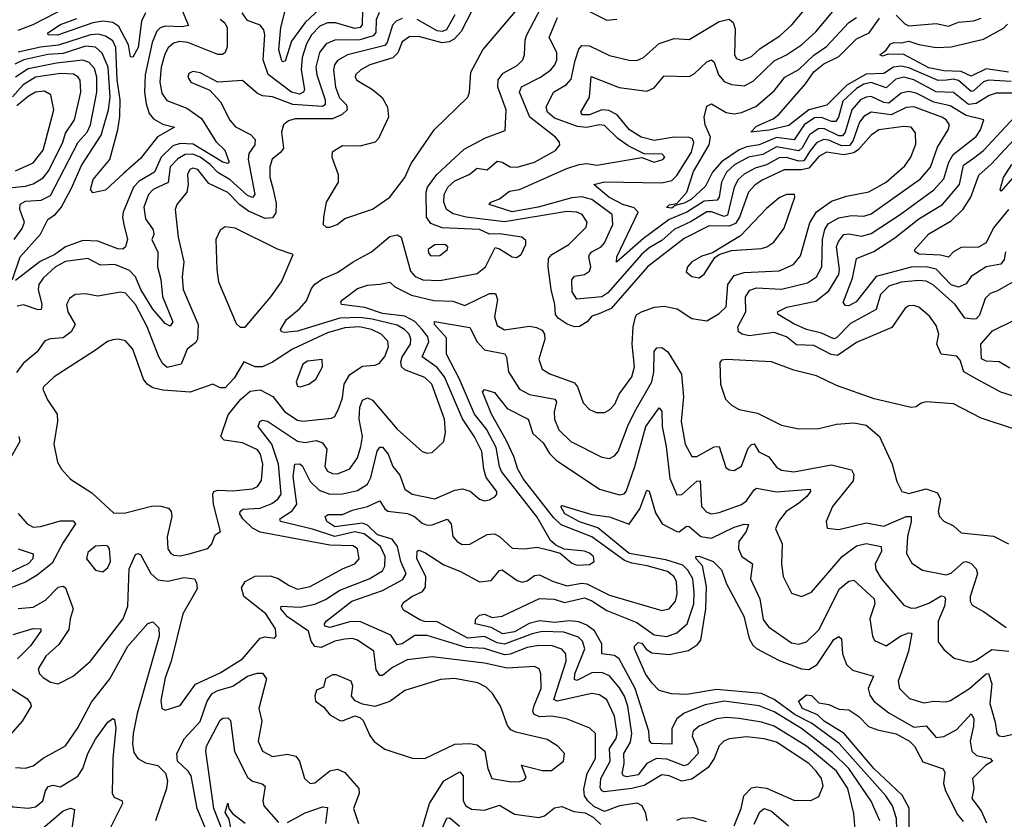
# Model space of a CAD drawing. Extents: x 1443846 to 1577407, y 839182 to 927291.
# Tile 503 of 535: x 1568131 to 1572078, y 886561 to 889766. Entities that reach past the tile are written whole.
import ezdxf

# ---------------------------------------------------------------- set-up
doc = ezdxf.new("R2010")
doc.units = 0

msp = doc.modelspace()

# ---------------------------------------------------------------- linework, layer by layer
at = {"layer": '0CON20XD'}
for points in [[(1568125, 889724), (1568185, 889746.7), (1568323.2, 889816.8), (1568354.3, 889845.7), (1568363, 889867), (1568365.8, 889904.2), (1568347.5, 890012.5), (1568353, 890027), (1568365, 890029.5), (1568385, 890022.1), (1568455, 889963.5), (1568475, 889957.6), (1568495, 889961.5), (1568554.7, 889995), (1568645.2, 890065), (1568675, 890098.9), (1568714.2, 890165)], [(1568777.2, 889815), (1568807.8, 889742.2), (1568782.8, 889737.2), (1568715, 889739.8), (1568695, 889733), (1568680.7, 889719.3), (1568661.8, 889675), (1568633.8, 889545), (1568631.2, 889475), (1568638.1, 889428.1), (1568649.7, 889389.7), (1568668.2, 889368.2), (1568705, 889347.5), (1568751.2, 889335), (1568683.3, 889296.7), (1568615, 889209.6), (1568548.8, 889151.2), (1568475, 889082.5), (1568425, 889072), (1568415.5, 889085.5), (1568425.9, 889125), (1568492.7, 889205), (1568524.8, 889325), (1568532.7, 889377.3), (1568534.4, 889445), (1568522.5, 889525), (1568516.7, 889655), (1568505, 889680.6), (1568475, 889700.5), (1568447.5, 889707.4), (1568415, 889705.3), (1568286.2, 889663.8), (1568215, 889655.4), (1568124.5, 889635.5)], [(1568125, 887406.9), (1568185, 887411.7), (1568235, 887439.2), (1568285, 887491.1), (1568305, 887496.1), (1568315, 887489.5), (1568345.8, 887405), (1568333, 887365), (1568328.1, 887321.9), (1568288.1, 887261.9), (1568235.5, 887215), (1568205.6, 887165), (1568210.6, 887145), (1568225, 887129.4), (1568255, 887110.6), (1568285, 887104.3), (1568345.3, 887134.7), (1568415.3, 887194.7), (1568545.9, 887365), (1568564.8, 887415.2), (1568570, 887565), (1568595, 887622.9), (1568605, 887627.1), (1568615, 887622.5), (1568656.8, 887546.8), (1568685, 887521.8), (1568725, 887516), (1568789, 887531), (1568831.9, 887525), (1568840.3, 887510.3), (1568843.1, 887485), (1568785.8, 887385), (1568739.1, 887195), (1568715, 887128), (1568696.9, 887036.9), (1568701.4, 887005), (1568715, 886998.9), (1568775, 887017.1), (1568836.6, 887103.4), (1568935, 887148.9), (1569025, 887204.7), (1569095, 887286.9), (1569115, 887292.9), (1569152, 887288), (1569160, 887295), (1569157.1, 887325), (1569118.3, 887385), (1569029.2, 887455), (1569020.6, 887489.4), (1569034.6, 887515), (1569075, 887536.2), (1569135, 887537.4), (1569167, 887527), (1569211.7, 887498.3), (1569245, 887484), (1569295, 887494), (1569425, 887565.8), (1569475.2, 887584.8), (1569492.7, 887605), (1569485.4, 887645), (1569468, 887658), (1569375, 887659.6), (1569095, 887711.7), (1569065, 887728.3), (1569025.8, 887765), (1569014.1, 887785), (1569015.5, 887795), (1569025.8, 887804.2), (1569095, 887808.9), (1569142.3, 887827.7), (1569166, 887844), (1569179.2, 887865), (1569168.4, 887985), (1569142.5, 888065), (1569087.3, 888135), (1569094.2, 888155.8), (1569105, 888161.2), (1569125, 888157.2), (1569245, 888076.5), (1569275, 888071.7), (1569319.5, 888079.5), (1569345, 888070.6), (1569362.4, 888045), (1569354.2, 887975), (1569365, 887957.1), (1569385, 887946.6), (1569405, 887945.9), (1569455, 887966), (1569485, 888010), (1569498.9, 888055), (1569505.2, 888095), (1569491.7, 888165), (1569495, 888213.3), (1569505, 888241.1), (1569525, 888250.8), (1569545, 888241.2), (1569645, 888125.5), (1569745, 888036), (1569765, 888028.8), (1569785, 888031.2), (1569831.4, 888075), (1569837.8, 888112.2), (1569834.7, 888165), (1569782.9, 888305), (1569755, 888331.9), (1569675, 888362.1), (1569661.5, 888375), (1569658.8, 888395), (1569664.8, 888415), (1569697.8, 888465), (1569699.6, 888485), (1569692.3, 888505), (1569674.2, 888525), (1569645, 888541.8), (1569544.3, 888565.7), (1569495, 888572.1), (1569415, 888570.2), (1569245, 888517.6), (1569192.8, 888512.8), (1569181.2, 888515), (1569176.9, 888525), (1569200.9, 888565), (1569253.1, 888606.9), (1569280.5, 888639.5), (1569301.3, 888688.7), (1569315, 888706.5), (1569345, 888727.4), (1569405, 888752.4), (1569467.5, 888795), (1569541.9, 888835), (1569615, 888896.9), (1569645, 888904), (1569660, 888895), (1569697.9, 888757.9), (1569716.3, 888736.3), (1569747.1, 888722.9), (1569815, 888721.3), (1569965, 888748.9), (1569998.8, 888775), (1570037.3, 888852.7), (1570055, 888847.9), (1570105, 888815.4), (1570122.3, 888812.3), (1570141.1, 888825), (1570160.6, 888865), (1570160.6, 888880.6), (1570143.8, 888893.8), (1570055, 888908.3), (1570015, 888906.4), (1569975, 888925.7), (1569825, 888932.4), (1569778.9, 888948.9), (1569762.2, 888975), (1569760, 889075), (1569766.2, 889095), (1569803.9, 889146.1), (1569912.7, 889247.3), (1569997.8, 889292.2), (1570077.8, 889322.2), (1570081.6, 889405), (1570048.2, 889495), (1570049.1, 889525), (1570068.8, 889551.2), (1570125, 889582.5), (1570147.7, 889605), (1570155.3, 889625), (1570157.2, 889685), (1570163.5, 889705), (1570222.2, 889815)], [(1569335, 889809.1), (1569275.1, 889754.9), (1569220.5, 889679.5), (1569195, 889599.2), (1569185, 889597.5), (1569180.3, 889605), (1569170.2, 889645), (1569178.6, 889735), (1569202.2, 889827.8)], [(1569960.6, 889835), (1569900.8, 889719.2), (1569872.4, 889687.6), (1569852.9, 889677.1), (1569825, 889673.2), (1569735, 889697.4), (1569695, 889698), (1569665, 889676.6), (1569647.3, 889632.7), (1569627.6, 889612.4), (1569535, 889584.8), (1569499.1, 889565), (1569477.1, 889545), (1569475.5, 889535), (1569483.1, 889523.1), (1569545, 889485.5), (1569583.8, 889453.8), (1569605.7, 889415), (1569609.2, 889375), (1569569.7, 889290.3), (1569556.7, 889275), (1569495, 889259.2), (1569425, 889260), (1569384, 889235), (1569382.5, 889215), (1569408.1, 889145), (1569407.8, 889115), (1569359.2, 889035), (1569348.8, 888975), (1569347.5, 888945), (1569360, 888935), (1569375, 888934)], [(1569375, 888934), (1569403.3, 888945), (1569435, 888968.6), (1569545, 889006.9), (1569615.6, 889055), (1569675, 889133.3), (1569700.6, 889189.4), (1569793.1, 889325), (1569927.5, 889455), (1569934.3, 889475), (1569939.5, 889555), (1569987.5, 889645), (1570125, 889806.2)], [(1572254.5, 888795.5), (1572051.3, 888678.7), (1572021.1, 888668.9), (1572001.9, 888648.1), (1571978.8, 888581.2), (1571965, 888567.3), (1571955, 888565.9), (1571920.3, 888570.2), (1571880.5, 888625), (1571793.2, 888703.2), (1571765, 888717.8), (1571735, 888721), (1571665, 888714.5), (1571615, 888698.3), (1571582, 888665), (1571564.2, 888605), (1571461.9, 888548.1), (1571405, 888490.6), (1571395, 888487.1), (1571345, 888510.1), (1571285, 888524), (1571235, 888547.6), (1571171.4, 888585), (1571168.6, 888595), (1571206.3, 888613.7), (1571322.5, 888637.5), (1571375, 888679.5), (1571415.2, 888745), (1571417.9, 888765), (1571405.9, 888855), (1571413, 888877), (1571435, 888904.7), (1571455, 888908.1), (1571505, 888898.7), (1571545, 888909.6), (1571660.5, 888985), (1571795, 889083.5), (1571835, 889127.5), (1571855.8, 889195), (1571872.7, 889225), (1571965, 889297.9), (1571982.9, 889325), (1571996.5, 889365), (1571925, 889382.4), (1571860.9, 889420.9), (1571795.9, 889435), (1571725, 889470.9), (1571695, 889478.6), (1571665, 889471.4), (1571615, 889431.5), (1571595, 889433.5), (1571545, 889457.8), (1571525, 889456), (1571501.9, 889445), (1571467.5, 889405), (1571440.2, 889315), (1571429.7, 889300.3), (1571415, 889300.1), (1571355, 889329.3), (1571331.3, 889328.7), (1571297.1, 889305), (1571267.7, 889252.3), (1571255, 889240.1), (1571165, 889256.7), (1571110.3, 889225), (1571053.2, 889215), (1570996.4, 889183.6), (1570964.6, 889155.4), (1570944.9, 889115.1), (1570935.1, 889054.9), (1570927.7, 889042.3), (1570875, 889038.6), (1570805.6, 888994.4), (1570735, 888964.7), (1570631.5, 888888.5), (1570523.8, 888793.8), (1570524.3, 888815), (1570610.8, 888995), (1570595, 889011.7), (1570549.3, 889025), (1570492.4, 889055), (1570432.5, 889105), (1570475, 889116.6), (1570705, 889111.9), (1570745, 889122), (1570765, 889141.9), (1570824.8, 889235), (1570833.8, 889273.8), (1570828, 889288), (1570814.3, 889294.3), (1570754.7, 889294.7), (1570675, 889281.3), (1570622.7, 889295), (1570575.7, 889325), (1570526.7, 889385), (1570492.6, 889402.6), (1570465, 889404.6), (1570415, 889384.9), (1570387.1, 889385), (1570380.5, 889395), (1570415.3, 889455), (1570422, 889538), (1570534.4, 889494.4), (1570645, 889479.7), (1570675, 889493.2), (1570715, 889541.1), (1570815, 889537.7), (1570835, 889549.1), (1570885, 889596.8), (1570905, 889604.5), (1570915, 889595.8), (1570932.8, 889545), (1570955, 889518.8), (1570985, 889506.8), (1571035, 889500.3), (1571071.1, 889518.9), (1571155, 889601.6), (1571205, 889625.7), (1571265, 889665.2), (1571323.2, 889716.8), (1571403.6, 889815)], [(1568935, 889768.5), (1568953.7, 889753.7), (1568963.5, 889733.5), (1568962.6, 889657.4), (1568954.5, 889635), (1568944.1, 889625.9), (1568925, 889626.2), (1568805.1, 889675.1), (1568771.9, 889678.1), (1568747.9, 889672.1), (1568726.3, 889653.7), (1568712.8, 889627.2), (1568697.8, 889575), (1568693.4, 889515), (1568701.2, 889471.2), (1568721.5, 889441.5), (1568801, 889411), (1568859.9, 889369.9), (1568917.8, 889277.8), (1568953.1, 889243.1), (1568971.5, 889195), (1568965, 889189.1), (1568945, 889194.8), (1568827, 889267), (1568775, 889270.2), (1568745, 889259.8), (1568698.4, 889215), (1568672, 889155), (1568610.6, 889119.4), (1568587.8, 889095), (1568546.1, 888995), (1568542.9, 888975), (1568548.3, 888945), (1568563.8, 888885), (1568555, 888856.2), (1568545, 888846.9), (1568525, 888848.1), (1568445, 888878.2), (1568385, 888880.9), (1568315, 888856.3), (1568271.7, 888825), (1568213.1, 888796.9), (1568115, 888721.2)], [(1569665, 889770.4), (1569640.6, 889759.4), (1569625.4, 889744.6), (1569604, 889675), (1569595, 889662.7), (1569445, 889624.8), (1569405, 889602.7), (1569393.3, 889585), (1569389.4, 889565), (1569396.7, 889495), (1569413, 889453), (1569441.8, 889425), (1569444, 889405), (1569423.5, 889386.5), (1569385, 889368.5), (1569235, 889368.5), (1569209, 889361), (1569188.9, 889345), (1569181.2, 889315), (1569188.8, 889251.2), (1569178.2, 889235), (1569143.5, 889206.5), (1569133.8, 889176.2), (1569133.4, 889135), (1569147.2, 889085), (1569159.3, 889029.3), (1569158.3, 888991.7), (1569145, 888972.3), (1569115, 888969.6), (1569048.5, 888998.5), (1569013.7, 889023.6), (1568965, 889073.4), (1568890.1, 889110.1), (1568845, 889165.3), (1568825, 889170.7), (1568812.9, 889165), (1568804.2, 889145), (1568807.2, 889105), (1568800.9, 889075), (1568760.6, 889025), (1568754.5, 889005), (1568766.2, 888893.8), (1568789, 888795), (1568783.1, 888735), (1568786.2, 888685), (1568847.2, 888545), (1568843.8, 888485), (1568837.7, 888472.3), (1568803.2, 888445), (1568778.9, 888385), (1568722.2, 888372.2), (1568705, 888386.2), (1568688.8, 888415), (1568642.3, 888535), (1568595, 888624), (1568555, 888670.4), (1568535, 888674.6), (1568445, 888658.2), (1568395, 888667.6), (1568354, 888665), (1568331.1, 888648.9), (1568318.9, 888625), (1568324.6, 888595), (1568354.1, 888545), (1568338.2, 888515), (1568305, 888490.4), (1568255, 888487.2), (1568231.7, 888478.3), (1568201.2, 888435), (1568145, 888387.5), (1568118.4, 888351.6)], [(1569572.7, 889795), (1569560, 889765), (1569558.2, 889715), (1569548.5, 889701.5), (1569495, 889685.8), (1569395, 889683.8), (1569360.2, 889669.8), (1569332.9, 889635), (1569318.4, 889575), (1569321.8, 889545), (1569355.1, 889445), (1569355.2, 889425), (1569345, 889418.3), (1569226.6, 889426.6), (1569145, 889456.4), (1569105, 889460.3), (1569085, 889470.7), (1569025, 889522.3), (1568925.5, 889515.5), (1568855, 889553.6), (1568825, 889557.8), (1568809.4, 889550.6), (1568805.7, 889535), (1568817.1, 889515), (1568893.2, 889483.2), (1568936.6, 889436.6), (1568973.7, 889363.7), (1568996, 889336), (1569055.8, 889305.8), (1569075.8, 889285.8), (1569073.7, 889265), (1569050.3, 889229.7), (1569047.6, 889205), (1569073.4, 889065), (1569065, 889053.2), (1569045, 889060.8), (1568975, 889124.8), (1568925, 889154.1), (1568895, 889185.7), (1568855, 889215.1), (1568825, 889227.2), (1568795, 889225.4), (1568765, 889208.7), (1568735, 889176.8), (1568726.1, 889113.9), (1568666.6, 889085), (1568648, 889065), (1568628.7, 889015), (1568635, 888967.8), (1568666.6, 888923.4), (1568668.5, 888905), (1568661.1, 888885), (1568684.4, 888834.4), (1568684.2, 888775.8), (1568696.5, 888725), (1568703.1, 888656.9), (1568744.6, 888555), (1568735, 888537.5), (1568715, 888548.2), (1568665, 888605.6), (1568616.7, 888685), (1568594.9, 888734.9), (1568571.3, 888761.3), (1568513.3, 888785), (1568455, 888782.6), (1568405, 888808.4), (1568315, 888797.5), (1568274.7, 888775), (1568225, 888729.7), (1568208.3, 888705), (1568204.8, 888685.2), (1568220, 888625), (1568217.8, 888605), (1568205, 888603.6), (1568146.2, 888623.8), (1568121.5, 888618.5)], [(1568635, 889793.8), (1568619.9, 889760.1), (1568605.7, 889655), (1568585, 889615.8), (1568575, 889617.5), (1568566.9, 889665), (1568529.2, 889739.2), (1568505, 889754.8), (1568465, 889760.2), (1568425, 889753.4), (1568283.3, 889703.3), (1568245, 889704.8), (1568243.8, 889713.8), (1568295, 889746.7), (1568359.9, 889770.1)], [(1569505.1, 889804.9), (1569503.7, 889746.3), (1569495.7, 889734.3), (1569475, 889730.8), (1569397, 889753), (1569365, 889753.7), (1569335, 889739.8), (1569301.6, 889705), (1569280.5, 889669.5), (1569263.3, 889615), (1569259.7, 889565), (1569273.3, 889486.7), (1569268.4, 889475), (1569252.6, 889467.4), (1569220.4, 889475), (1569126.8, 889546.8), (1569107.8, 889605), (1569113.9, 889705), (1569109.6, 889725), (1569095, 889744.2), (1569045, 889762.5), (1569022.9, 889792.9)], [(1569704.2, 887865), (1569795, 887845.4), (1569875, 887881.1), (1569905.7, 887885.7), (1569936.8, 887876.8), (1569975, 887844.4), (1569995, 887838.1), (1570015, 887841.4), (1570036.1, 887853.9), (1570044.4, 887865), (1570043.5, 887875), (1570001.5, 887931.5), (1569991.4, 887965), (1569983.1, 888035), (1569955, 888093.8), (1569906.3, 888166.3), (1569834.3, 888335), (1569805, 888371.7), (1569744.2, 888415), (1569771.4, 888475), (1569767.4, 888495), (1569745.1, 888525), (1569715, 888555.9), (1569675, 888578.1), (1569585, 888588.5), (1569515, 888612.6), (1569421.3, 888625), (1569418.6, 888635), (1569425, 888642.7), (1569485, 888688.8), (1569525, 888702.5), (1569575.5, 888705.5), (1569615, 888714), (1569634.4, 888695), (1569701.9, 888661.9), (1569791, 888641), (1569867.9, 888637.9), (1569915, 888620.2), (1570015, 888668.7), (1570038.5, 888668.5), (1570046.4, 888645), (1570034.8, 888574.8), (1570045, 888540), (1570075, 888522.5), (1570175, 888537.5), (1570203, 888533), (1570225, 888521.8), (1570235.2, 888505.2), (1570236.8, 888485), (1570212.5, 888405), (1570225, 888366), (1570256.2, 888346.2), (1570355, 888310.2), (1570366.7, 888295), (1570389.9, 888229.9), (1570415, 888204.4), (1570441.7, 888191.7), (1570475, 888192.3), (1570495, 888201.8), (1570516.6, 888225), (1570534.7, 888265), (1570585.2, 888334.8), (1570596.1, 888375), (1570586.1, 888466.1), (1570590, 888535), (1570599.6, 888575), (1570605.6, 888585), (1570624.4, 888595), (1570675.8, 888614.2), (1570715, 888617.6), (1570767.3, 888607.3), (1570825, 888568.6), (1570885, 888558.8), (1570935, 888588.4), (1570963.2, 888615), (1570970.4, 888705), (1570995, 888741), (1571035, 888752.9), (1571175, 888758.8), (1571232.9, 888785), (1571261, 888819), (1571298.4, 888951.6), (1571325, 888995.3), (1571385, 889039.1), (1571445, 889058.2), (1571535, 889076.6), (1571604.8, 889115.2), (1571679.7, 889180.3), (1571703.6, 889215), (1571723.3, 889266.7), (1571722.6, 889312.6), (1571705, 889335.4), (1571675, 889338.2), (1571575, 889324.1), (1571545, 889302.7), (1571494.2, 889245.8), (1571475, 889232), (1571435, 889224.5), (1571365, 889234.8), (1571335, 889217), (1571295, 889171.4), (1571265, 889164.5), (1571195, 889164.3), (1571107.6, 889122.4), (1571077.8, 889102.2), (1571052.5, 889075), (1571016.5, 888975), (1571000.2, 888949.8), (1570975, 888938.2), (1570895, 888940.2), (1570795, 888888.8), (1570647.6, 888775), (1570501.9, 888608.1), (1570452.8, 888587.2), (1570425, 888577.5), (1570405.5, 888555), (1570375, 888536.2), (1570355, 888534.8), (1570325.2, 888545.2), (1570290, 888570), (1570278.8, 888585), (1570276.7, 888625), (1570261.1, 888685), (1570249, 888775), (1570251, 888809), (1570265, 888825.3), (1570332.1, 888865), (1570402.5, 888935), (1570406.4, 888955), (1570386.4, 888985), (1570364.8, 888994.8), (1570325, 888996.7), (1570075, 888956.4), (1569920.6, 888975), (1569868.2, 888988.2), (1569841.6, 889005), (1569831.1, 889035), (1569832.5, 889065), (1569847.8, 889095), (1569875, 889119.8), (1569932.7, 889145), (1569965, 889170.3), (1570005, 889163.6), (1570045, 889198.7), (1570065, 889195.3), (1570096.8, 889176.8), (1570125, 889174.8), (1570195, 889194.4), (1570278.5, 889241.5), (1570295.8, 889265), (1570295.7, 889275), (1570279.1, 889295), (1570176.4, 889375), (1570134.7, 889475.3), (1570143.4, 889496.6), (1570219.3, 889535), (1570260, 889565), (1570276.4, 889585), (1570284.2, 889605), (1570284.7, 889635), (1570254.1, 889695), (1570286.4, 889775)], [(1569874.9, 889785.1), (1569841.9, 889725), (1569825, 889718.7), (1569805, 889721.6), (1569725, 889767)], [(1570403.5, 889333.5), (1570367.8, 889337.8), (1570275, 889371.4), (1570247.4, 889395), (1570241.9, 889415), (1570270.4, 889475), (1570323.5, 889506.5), (1570341.8, 889528.2), (1570357.6, 889602.4), (1570372.6, 889647.4), (1570385, 889662.5), (1570415, 889660.5), (1570495, 889622.4), (1570575, 889603.8), (1570605, 889602.5), (1570631.4, 889615), (1570695, 889670.6), (1570755, 889690), (1570815, 889686.5), (1570935, 889758.7), (1570975, 889767.7), (1570991.8, 889755), (1570999, 889729), (1570996.9, 889625), (1571005, 889610), (1571025, 889602.4), (1571065, 889618.9), (1571099.8, 889650.2), (1571178.4, 889701.6), (1571226, 889745), (1571276.3, 889803.7)], [(1570415, 889798.2), (1570485, 889764.5), (1570525, 889767.9)], [(1572121, 889471), (1572045, 889471.7), (1572017.5, 889462.5), (1571965, 889429.8), (1571935, 889426.7), (1571875, 889473.8), (1571805, 889476.5), (1571715, 889524.9), (1571675, 889535.1), (1571642.6, 889527.4), (1571605, 889492.7), (1571545, 889513.7), (1571515, 889507.1), (1571485, 889489.9), (1571430.9, 889439.1), (1571412.9, 889375), (1571402.5, 889357.5), (1571385, 889357.4), (1571345, 889374), (1571317.6, 889372.4), (1571276.2, 889345), (1571236.2, 889283.9), (1571165, 889294.1), (1571095, 889264.3), (1571046.5, 889256.5), (1571015, 889243.7), (1570944, 889196), (1570908.5, 889155), (1570880.7, 889099.3), (1570822.5, 889045), (1570795, 889030), (1570758.1, 889021.9), (1570745, 889011.2), (1570723.5, 889013.5), (1570735, 889024.3), (1570765, 889028.8), (1570805.2, 889074.8), (1570832.7, 889157.3), (1570895.2, 889265), (1570900, 889295), (1570879.3, 889345), (1570874.6, 889375), (1570885, 889419.6), (1570905, 889429.2), (1570963.8, 889393.8), (1570995, 889388.4), (1571025, 889394.4), (1571081.8, 889418.2), (1571155, 889480.2), (1571197.9, 889535), (1571255, 889566.8), (1571315, 889624.4), (1571365, 889659), (1571455, 889754.8), (1571485, 889775.3)], [(1572105, 889518.5), (1572015, 889523.5), (1571995, 889516.7), (1571955, 889480.3), (1571945, 889478.3), (1571895, 889522.1), (1571875, 889527), (1571846, 889524), (1571812.7, 889522.7), (1571695, 889573.5), (1571665, 889580.3), (1571634, 889576), (1571595, 889550.6), (1571525, 889547.1), (1571446.5, 889503.5), (1571366.2, 889423.8), (1571295, 889404.4), (1571215, 889341.4), (1571135, 889322.9), (1571062.5, 889315), (1571085, 889339.7), (1571151.9, 889368.1), (1571174.3, 889385.7), (1571280.9, 889509.1), (1571315, 889557), (1571355, 889588.9), (1571415, 889618.4), (1571485, 889688.8), (1571536.8, 889713.2), (1571577.4, 889772.6)], [(1571644.1, 889784.1), (1571679, 889749), (1571695, 889741), (1571805, 889751.2), (1571855, 889740.5), (1571895, 889755.7), (1571955, 889761.2), (1571985, 889771.5)], [(1572095, 889555.5), (1572005, 889569.6), (1571945, 889539.9), (1571905, 889558.9), (1571835, 889560.7), (1571775, 889573.3), (1571675, 889626.5), (1571612.4, 889627.6), (1571589.2, 889619.2), (1571579.2, 889625), (1571605, 889643.8), (1571621.5, 889668.5), (1571635, 889674.7), (1571665, 889672.9), (1571695, 889680.3), (1571736.1, 889666.1), (1571805, 889654.7), (1571865, 889656.9), (1571995, 889688.5), (1572075, 889732.2), (1572091.5, 889748.5)], [(1568102.2, 888725), (1568133.3, 888815), (1568214.1, 888905.9), (1568243.8, 888965), (1568275, 888987.1), (1568297, 889013), (1568339.5, 889090.5), (1568378.8, 889181.2), (1568457.5, 889302.5), (1568487.9, 889405), (1568493.8, 889455), (1568485.5, 889575), (1568462.3, 889632.3), (1568435, 889655.8), (1568395, 889660), (1568305, 889630.6), (1568243.8, 889626.2), (1568147.5, 889605), (1568112.4, 889587.6)], [(1568108.9, 888885), (1568141, 888929), (1568150, 888955), (1568131.2, 889005), (1568133.1, 889026.9), (1568155, 889038.6), (1568217.2, 889042.8), (1568255, 889061.9), (1568365.1, 889274.9), (1568401.9, 889315), (1568415, 889344.4), (1568440.9, 889475), (1568441, 889535), (1568430.6, 889570.6), (1568409.2, 889595), (1568385, 889603.6), (1568278.4, 889591.6), (1568165, 889569.5), (1568115, 889535.7)], [(1568088.2, 889091.8), (1568155, 889098.8), (1568185, 889108.7), (1568225, 889131.6), (1568248.3, 889161.7), (1568304.8, 889275), (1568315, 889311.3), (1568351.6, 889365), (1568377, 889475), (1568373.4, 889523.4), (1568365, 889537.4), (1568347.3, 889547.3), (1568295, 889550.4), (1568195, 889535.6), (1568145, 889505.4), (1568102.8, 889457.2)], [(1568115, 889160.4), (1568185, 889191.9), (1568225, 889242.9), (1568268.2, 889405), (1568256.4, 889465), (1568230.1, 889480.1), (1568195, 889474.8), (1568165, 889458.5), (1568119.7, 889420.3)], [(1572205, 888228.6), (1572063.6, 888273.6), (1571965, 888326.7), (1571915.9, 888355), (1571901.4, 888401.4), (1571888, 888418), (1571825.3, 888425.3), (1571808.1, 888465), (1571815.3, 888505.3), (1571805, 888540), (1571778.3, 888578.3), (1571735, 888614.3), (1571715, 888620.5), (1571695, 888618.9), (1571680.2, 888609.8), (1571627.7, 888532.3), (1571485, 888472.2), (1571409.5, 888420.5), (1571384.7, 888424.7), (1571315, 888460.3), (1571245, 888462.9), (1571205, 888494.3), (1571155, 888512.6), (1571055, 888498.4), (1571026.7, 888505), (1571012.7, 888515), (1571009.3, 888535), (1571042.2, 888595), (1571041, 888655), (1571057.9, 888682.1), (1571085, 888691.2), (1571185, 888685.6), (1571289.2, 888710.8), (1571325, 888735.3), (1571346.9, 888775), (1571349.4, 888885), (1571358.6, 888925), (1571372.4, 888947.6), (1571415, 888972.1), (1571465, 888980.6), (1571515, 888978.8), (1571545, 888987.3), (1571741.8, 889128.2), (1571781.9, 889175), (1571810.8, 889255), (1571852.8, 889325), (1571858.4, 889345), (1571845.4, 889365), (1571827.9, 889375), (1571715, 889417.3), (1571685, 889414.2), (1571625, 889384.4), (1571545, 889395.2), (1571515, 889378), (1571497, 889355), (1571471.3, 889278.7), (1571457.8, 889262.2), (1571425, 889260.2), (1571375, 889282.8), (1571353.9, 889286.1), (1571325, 889272.9), (1571300.2, 889239.8), (1571275, 889200.9), (1571255, 889198.4), (1571205, 889213.3), (1571175, 889212.6), (1571125, 889184.1), (1571079.1, 889170.9), (1571035, 889146.9), (1571010.7, 889125), (1570995, 889095.4), (1570967.9, 888982.1), (1570955, 888977.4), (1570905, 888995.4), (1570885, 888995.9), (1570822.6, 888957.4), (1570754.3, 888925), (1570705, 888881.3), (1570655, 888851.7), (1570623.8, 888825), (1570488.2, 888671.8), (1570465, 888654.9), (1570365, 888645.5), (1570345.8, 888675), (1570343.9, 888723.9), (1570355, 888738.2), (1570395, 888745.3), (1570415, 888757.5), (1570421.1, 888775), (1570412.4, 888815), (1570415.3, 888825), (1570425, 888836.2), (1570461.8, 888855), (1570475, 888872.1), (1570509, 888945), (1570506.5, 888985), (1570424.9, 889044.9), (1570385, 889056.6), (1570345, 889052.4), (1570209.2, 889015), (1570105, 888995.8), (1570013.3, 889025), (1570020, 889035), (1570055, 889047.8), (1570095, 889078.2), (1570135, 889085.3), (1570325, 889170), (1570374.3, 889185.7), (1570405, 889189.7), (1570445, 889182.7), (1570625, 889213.6), (1570675, 889195.5), (1570709.4, 889205), (1570716.7, 889215), (1570706.9, 889226.9), (1570635, 889228.9), (1570570.1, 889260.1), (1570529.2, 889289.2), (1570475, 889342), (1570455, 889344.8), (1570403.5, 889333.5)], [(1572095, 889004.8), (1572035, 888931.6), (1572005, 888872.3), (1571974.7, 888854.7), (1571905, 888853.5), (1571874.2, 888835.8), (1571855, 888813.8), (1571822.8, 888822.8), (1571736.9, 888826.9), (1571720.6, 888835), (1571720, 888845), (1571775, 888907.5), (1571865, 888960.2), (1571913.8, 889006.2), (1571944.1, 889055), (1571976.6, 889143.4), (1572025, 889187), (1572265, 889442.9)], [(1572082.2, 888835), (1572077, 888805), (1572064.4, 888785.6), (1572005, 888775.7), (1571945, 888737.2), (1571925, 888708), (1571895, 888694.2), (1571865, 888703.3), (1571805, 888765.9), (1571765, 888776), (1571705, 888774.4), (1571565, 888736.9), (1571483.8, 888635), (1571455, 888619.4), (1571440.9, 888620.9), (1571432.6, 888632.6), (1571470.2, 888729.8), (1571485, 888809.2), (1571555, 888836.7), (1571638.6, 888891.4), (1571735, 888967.9), (1571830, 889025), (1571897.8, 889105), (1571915, 889182.4), (1571955, 889210.7), (1571995, 889241.3), (1572119.3, 889375)], [(1572110.1, 889129.9), (1572065, 889078.8), (1572061.9, 889085), (1572075, 889133.8), (1572108.8, 889185)], [(1570855, 888731.2), (1570875, 888746.2), (1570917.7, 888812.3), (1570935.7, 888824.3), (1570985, 888840.6), (1571105, 888849.1), (1571125.7, 888855), (1571154.5, 888875), (1571195, 888930.8), (1571238, 889055), (1571236.7, 889065), (1571205, 889065.6), (1571175, 889051.9), (1571125, 889009.5), (1571020.9, 888899.1), (1570908, 888832), (1570865, 888818.1), (1570825, 888795.6), (1570808, 888775), (1570803.3, 888755), (1570825, 888736.2), (1570855, 888731.2)], [(1569035, 888533.3), (1569138.5, 888655), (1569181.1, 888715), (1569227.5, 888825), (1569165, 888845.8), (1568995, 888930.5), (1568955, 888935.6), (1568935, 888922), (1568918.1, 888885), (1568920.9, 888765), (1568928.2, 888715), (1568998.8, 888548.8), (1569015, 888533.8), (1569035, 888533.3)], [(1569778.9, 888818.9), (1569815, 888821.1), (1569845.5, 888845), (1569847.8, 888855), (1569836, 888865), (1569795, 888863.4), (1569769.2, 888845), (1569769.6, 888829.6), (1569778.9, 888818.9)], [(1570995.4, 886535), (1571023.8, 886605), (1571034.3, 886655.7), (1571065, 886687.9), (1571085, 886692), (1571125, 886686.6), (1571235, 886637.5), (1571302.7, 886637.3), (1571335, 886653.1), (1571352.3, 886695), (1571344.7, 886725), (1571323.4, 886755), (1571294.7, 886785), (1571165, 886870.4), (1571115, 886884.5), (1571045, 886891.6), (1570975, 886883.7), (1570953.5, 886875), (1570935, 886856.4), (1570915.7, 886805), (1570891, 886769), (1570825, 886722.7), (1570785, 886714.5), (1570735, 886735.6), (1570705, 886739.1), (1570635, 886697.3), (1570585.4, 886684.6), (1570475, 886671), (1570465, 886675.3), (1570458.1, 886688.1), (1570460.7, 886725), (1570498.8, 886795), (1570495.7, 886845), (1570521.7, 886885), (1570526.9, 886905), (1570515.4, 886975.4), (1570485, 887040), (1570455, 887059.7), (1570425, 887066.2), (1570285.3, 887035.3), (1570271.9, 887041.9), (1570321.6, 887195), (1570320.2, 887225), (1570305, 887243.7), (1570266.3, 887256.3), (1570212.4, 887257.6), (1570165, 887249.3), (1570097.2, 887222.8), (1570075, 887220.9), (1569995, 887246.3), (1569920.5, 887250.5), (1569765, 887298), (1569715, 887298.1), (1569685, 887278.5), (1569665, 887264.4), (1569645, 887260), (1569619.2, 887299.2), (1569495, 887354.3), (1569455, 887352.4), (1569375, 887329.8), (1569353.8, 887335), (1569352.7, 887345), (1569360, 887355), (1569462.5, 887435), (1569585, 887478.5), (1569667.7, 887522.3), (1569680, 887545), (1569659.5, 887595), (1569645.1, 887655.1), (1569624.4, 887684.4), (1569565, 887701.7), (1569525, 887740), (1569505, 887748.4), (1569395, 887733.6), (1569362, 887755), (1569355.5, 887774.5), (1569367.5, 887782.5), (1569425, 887783.1), (1569465, 887800.7), (1569525.2, 887814.8), (1569575, 887838.1), (1569594.7, 887805), (1569606.6, 887796.6), (1569686.3, 887786.3), (1569714.5, 887775.5), (1569745, 887748.2), (1569765, 887739.8), (1569785, 887741.6), (1569845, 887764.6), (1569860.3, 887745), (1569868, 887695), (1569884.8, 887674.8), (1569905, 887663.1), (1569935, 887664.6), (1570005, 887702.5), (1570035, 887705.9), (1570055.2, 887695.2), (1570105, 887648), (1570155, 887645.3), (1570205, 887651.5), (1570255, 887640.6), (1570298, 887628), (1570345, 887588.5), (1570365, 887580.4), (1570415, 887582.9), (1570434.3, 887595), (1570431.2, 887615), (1570415, 887628.6), (1570395, 887635.7), (1570313.9, 887643.9), (1570280.2, 887660.2), (1570259.3, 887679.3), (1570205, 887772.9), (1570062.9, 887955), (1570054.3, 887975), (1570041.8, 888051.8), (1570002.3, 888125), (1569954.3, 888185), (1569893.7, 888325), (1569842.1, 888425), (1569841.6, 888491.6), (1569793.5, 888545), (1569793.8, 888556.2), (1569935, 888531.8), (1569965.3, 888475), (1569995, 888443.3), (1570076.4, 888426.4), (1570083.1, 888413.1), (1570090.5, 888355), (1570135, 888285.3), (1570175, 888263.3), (1570276.2, 888245), (1570282.8, 888235), (1570273.3, 888195), (1570274.7, 888165), (1570292.9, 888122.9), (1570341.1, 888075), (1570465, 888012.1), (1570495, 888007.3), (1570515, 888017.5), (1570530.4, 888035), (1570572.3, 888145), (1570602.7, 888205), (1570665.5, 888314.5), (1570673.3, 888355), (1570673.9, 888436.1), (1570685, 888450.4), (1570705, 888451.6), (1570728.8, 888435), (1570784, 888345), (1570792.5, 888255), (1570782.6, 888155), (1570798.6, 888065), (1570825, 888015.6), (1570845, 888015.4), (1570915, 888053.8), (1570935, 888055.3), (1570961.9, 887971.9), (1570975, 887961.9), (1570995, 887958.9), (1571025, 887976.5), (1571051.5, 888048.5), (1571065, 888063.8), (1571075, 888065.6), (1571094.6, 888034.6), (1571134.5, 888014.5), (1571165, 887973.3), (1571185, 887960.7), (1571235, 887953.9), (1571385, 887982.2), (1571465, 887961.8), (1571475, 887943.3), (1571471.9, 887918.1), (1571389.5, 887815), (1571364.5, 887755), (1571368.1, 887728.1), (1571415, 887722.7), (1571525, 887749.3), (1571595, 887736.6), (1571685, 887775.2), (1571704.6, 887774.6), (1571705.3, 887755.3), (1571690, 887695), (1571686.3, 887626.3), (1571707.3, 887587.3), (1571749.6, 887559.6), (1571845, 887540.6), (1571865, 887547.2), (1571915, 887591.6), (1571925, 887594.7), (1571945, 887586.2), (1571965.6, 887565.6), (1571971.2, 887545), (1571941.5, 887455), (1571941.5, 887435), (1571949.6, 887419.6), (1571995, 887394.4), (1572085, 887329.8)], [(1572100.8, 888369.2), (1572058.1, 888395), (1572005, 888397.8), (1571986.9, 888406.9), (1571984.1, 888465.9), (1572031, 888519), (1572117.6, 888562.4)], [(1568775, 887617.5), (1568805, 887624.3), (1568885, 887646.9), (1568901.8, 887665), (1568915, 887701.2), (1568936.7, 887715), (1568908.5, 887825), (1568905.3, 887864.7), (1568910, 887875), (1568925, 887880.2), (1568985, 887878.4), (1569065, 887885.8), (1569085, 887894.6), (1569100.7, 887919.3), (1569106.2, 887985), (1569096.6, 888025), (1569085, 888042.1), (1569025, 888069.6), (1568951.1, 888081.1), (1568938, 888095), (1568967.2, 888182.8), (1569018.2, 888245), (1569055, 888277.1), (1569095, 888282.8), (1569145.5, 888255.5), (1569193.6, 888195), (1569245, 888161.1), (1569265, 888156.5), (1569381.1, 888168.9), (1569395, 888176.2), (1569410.8, 888209.3), (1569425, 888250), (1569432.5, 888305), (1569455, 888344), (1569505, 888377.8), (1569555, 888381.1), (1569571.6, 888388.4), (1569595, 888415.5), (1569610.3, 888455), (1569607.3, 888477.3), (1569580, 888505), (1569541.8, 888525), (1569493.8, 888535), (1569435, 888531.4), (1569365, 888511.1), (1569224.4, 888445.6), (1569145, 888392.9), (1569105, 888374.6), (1569075.3, 888375.3), (1569030, 888395), (1568990.7, 888329.3), (1568955, 888290), (1568935, 888290.8), (1568905, 888305.6), (1568815, 888273.3), (1568705, 888280.6), (1568665, 888291.1), (1568642.5, 888305), (1568627.7, 888325), (1568584.5, 888445), (1568555, 888478.9), (1568525.5, 888485.5), (1568505, 888483.1), (1568483.8, 888476.2), (1568435, 888441.5), (1568270, 888335), (1568226.2, 888295), (1568223.8, 888285), (1568243.1, 888243.1), (1568281.5, 888185), (1568282.5, 888155), (1568267.5, 888065), (1568282.8, 887992.8), (1568298.6, 887965), (1568334.6, 887924.6), (1568420, 887870), (1568508.3, 887788.3), (1568555, 887789.4), (1568665, 887817.3), (1568696.8, 887816.8), (1568727.7, 887807.7), (1568739.1, 887795), (1568741.5, 887775), (1568722.9, 887692.9), (1568725.4, 887645), (1568736.8, 887626.8), (1568749.7, 887619.7), (1568775, 887617.5)], [(1569255, 888294.6), (1569290, 888305), (1569317.8, 888325), (1569344.5, 888375), (1569344, 888404), (1569285, 888397.2), (1569265.6, 888385), (1569238.9, 888315), (1569245, 888297.5), (1569255, 888294.6)], [(1572115, 888126.5), (1571985, 888168.5), (1571875, 888225.9), (1571765, 888234.4), (1571745, 888229.2), (1571725, 888214.2), (1571705, 888211.4), (1571555.9, 888245.9), (1571405, 888299.4), (1571325, 888338.5), (1571235, 888361.1), (1571145, 888394.3), (1570964.2, 888404.2), (1570945, 888401.2), (1570937.7, 888392.3), (1570940, 888305), (1570960.8, 888245), (1570985, 888221.4), (1571015.9, 888204.1), (1571089.1, 888189.1), (1571185, 888141.5), (1571255, 888126.2), (1571335, 888127.8), (1571405, 888144.4), (1571475, 888150.6), (1571525, 888140.8), (1571577.5, 888095), (1571628.6, 887985), (1571647.1, 887915), (1571667.5, 887875), (1571695, 887867.7), (1571765, 887885.3), (1571809.8, 887869.8), (1571822.8, 887845), (1571813.4, 887795), (1571818.9, 887775), (1571836.2, 887756.2), (1571875, 887736.9), (1571905, 887709.5), (1572035, 887695.6), (1572095, 887665.8)], [(1571481.8, 886505), (1571475.4, 886584.6), (1571450.2, 886685), (1571405.2, 886755), (1571285, 886855.1), (1571155, 886934.5), (1571105, 886950.8), (1571015, 886965.5), (1570965, 886969.6), (1570925, 886964.3), (1570855.5, 886934.5), (1570830.9, 886915), (1570827.2, 886895), (1570848.5, 886845), (1570850.6, 886825), (1570809.3, 886780.7), (1570795, 886776.2), (1570725, 886802), (1570684.3, 886805), (1570645.2, 886785), (1570610, 886740), (1570565, 886731.6), (1570551.2, 886735), (1570545.8, 886745), (1570553.9, 886785), (1570553.4, 886825), (1570579.1, 886870.9), (1570584.6, 886905), (1570568.8, 887015), (1570555.1, 887055), (1570535, 887088.4), (1570495, 887135.8), (1570465, 887149.6), (1570425, 887147.9), (1570365, 887117.4), (1570355, 887121.9), (1570357.1, 887145), (1570396.2, 887245), (1570387.8, 887275), (1570371.8, 887291.8), (1570312, 887312), (1570225, 887314), (1570185, 887305.1), (1570075, 887263.7), (1570045, 887268.6), (1569995, 887294.3), (1569927.7, 887287.7), (1569805, 887353), (1569754, 887354), (1569735, 887360.5), (1569670, 887400), (1569661.9, 887415), (1569669.4, 887430.6), (1569703.2, 887455), (1569746.4, 887475), (1569758.3, 887491.7), (1569759.7, 887535), (1569723.8, 887605), (1569724.4, 887635.6), (1569730.6, 887639.4), (1569755, 887631.1), (1569831.7, 887581.7), (1569895, 887556.3), (1569975, 887512.6), (1570021.1, 887518.9), (1570055, 887558.2), (1570065, 887561.3), (1570125, 887518.2), (1570145, 887511.8), (1570165, 887516.9), (1570195, 887538.7), (1570215, 887541.2), (1570266.4, 887516.4), (1570325, 887497.4), (1570385, 887507.6), (1570405, 887504.8), (1570495, 887459.1), (1570705, 887398), (1570735, 887404.5), (1570759.7, 887435), (1570766.7, 887465), (1570764.3, 887515), (1570753.3, 887535), (1570728.4, 887555), (1570647.1, 887577.1), (1570585, 887587.7), (1570555, 887599), (1570425, 887693.5), (1570301.1, 887741.1), (1570270.5, 887770.5), (1570150.4, 887925), (1570127.8, 887965), (1570112.2, 888015), (1570081.4, 888081.4), (1570022, 888185), (1569985.8, 888275), (1569995, 888284.2), (1570035, 888272.1), (1570085, 888208), (1570168.9, 888165), (1570188.2, 888108.2), (1570230.1, 888070.1), (1570255, 888027.5), (1570281.2, 888001.2), (1570455.4, 887884.6)], [(1570455.4, 887884.6), (1570535, 887861.3), (1570554.2, 887865.8), (1570562.5, 887875), (1570597.7, 887975), (1570641, 888135), (1570695, 888210.5), (1570705.7, 888195.7), (1570706, 888135), (1570722.5, 888055), (1570737.4, 887927.4), (1570765, 887861.8), (1570785, 887862.5), (1570845, 887916.9), (1570858.5, 887918.5), (1570864.3, 887815), (1570885, 887791.8), (1570905, 887786), (1570935, 887790.5), (1571025, 887823.4), (1571045, 887838.2), (1571075, 887882.2), (1571085, 887888.1), (1571165, 887874.4), (1571300, 887885), (1571300.6, 887875), (1571286.8, 887855), (1571252.7, 887827.3), (1571203.9, 887795), (1571172.8, 887755), (1571161.5, 887725), (1571187.6, 887665), (1571185.4, 887585), (1571192.1, 887535), (1571225, 887467.5), (1571265, 887454.5), (1571305, 887471.8), (1571428.4, 887615), (1571485, 887657.4), (1571525, 887666.1), (1571584.2, 887655), (1571585.8, 887635), (1571561, 887585), (1571562.6, 887562.6), (1571585, 887526.6), (1571675, 887420), (1571705, 887407.9), (1571725, 887408.9), (1571775, 887427.3), (1571825, 887457.6), (1571837.5, 887455), (1571842, 887445), (1571837.9, 887415), (1571813.6, 887355), (1571813.1, 887273.1), (1571835, 887242.5), (1571877.1, 887207.1), (1571940.9, 887190.9), (1571965, 887198.9), (1572028.2, 887241.8), (1572095.6, 887235.6)], [(1568128.1, 888095), (1568131.8, 888075), (1568092.5, 888007.5)], [(1570646.7, 886555), (1570640.6, 886585), (1570627.1, 886615), (1570606.3, 886626.3), (1570535, 886615.6), (1570475, 886592.3), (1570432.8, 886612.8), (1570409.2, 886635), (1570395.6, 886655.6), (1570392.6, 886682.6), (1570405.5, 886745), (1570439.3, 886805), (1570439.2, 886905), (1570416.8, 886926.8), (1570323.5, 886963.5), (1570265, 886974.4), (1570215, 886971.8), (1570192.3, 886982.3), (1570187.9, 886995), (1570193, 887017), (1570222.2, 887085), (1570220.8, 887145), (1570213.1, 887165), (1570195, 887173.8), (1570085, 887166.9), (1569995, 887187.7), (1569785, 887213), (1569685, 887200.2), (1569625, 887170), (1569585, 887137.9), (1569575, 887137.2), (1569560.2, 887160.2), (1569551.1, 887235), (1569485, 887279.7), (1569465, 887285.7), (1569435, 887283.3), (1569395, 887274.8), (1569339.9, 887250.1), (1569315, 887254.4), (1569300, 887275), (1569289.6, 887315), (1569205, 887373.4), (1569178.5, 887405), (1569179.2, 887415), (1569255, 887412.1), (1569315, 887423.4), (1569357.7, 887442.3), (1569415, 887479.5), (1569531.5, 887525), (1569585, 887556.7), (1569595, 887576), (1569595.9, 887615), (1569577, 887655), (1569512.4, 887705), (1569475, 887713.8), (1569395, 887694.6), (1569305, 887724.1), (1569177.3, 887755), (1569174.4, 887765.6), (1569222.9, 887797.1), (1569242.6, 887825), (1569227.5, 887935), (1569234.6, 887985), (1569254.6, 887985.4), (1569265, 887976.7), (1569295.6, 887915.6), (1569331.1, 887881.1), (1569375, 887864.8), (1569425, 887865.5), (1569485, 887878.5), (1569525.2, 887905), (1569538.8, 887931.2), (1569563.8, 888036.2), (1569575, 888052.2), (1569585, 888052.5), (1569608.3, 888025), (1569627.1, 887975), (1569655, 887940.9), (1569674.8, 887884.8), (1569704.2, 887865)], [(1571579.2, 886555), (1571544.4, 886634.4), (1571455, 886764.5), (1571388.8, 886828.8), (1571264.8, 886925), (1571155, 886992.7), (1571095, 887016.8), (1570955.4, 887034.6), (1570879.6, 887020.4), (1570795, 886986.3), (1570765.7, 886964.3), (1570744.8, 886925), (1570745, 886862.5), (1570664.8, 886864.8), (1570656.3, 886876.4), (1570652.8, 886915), (1570598.7, 887085), (1570533.7, 887205), (1570515, 887218.1), (1570464.4, 887224.4), (1570464.3, 887264.3), (1570435, 887316.3), (1570405, 887340), (1570372.7, 887352.7), (1570335, 887356.5), (1570275, 887350.2), (1570215, 887356.8), (1570173.3, 887346.7), (1570115, 887313.4), (1570067.5, 887305), (1570020.7, 887330.7), (1569956.7, 887345), (1569960, 887365), (1569975, 887379.2), (1569995, 887382.9), (1570025, 887370), (1570065, 887375.6), (1570215, 887445.8), (1570273.2, 887443.2), (1570315, 887430.9), (1570395, 887449.4), (1570425, 887437.6), (1570485, 887397.7), (1570605, 887350.6), (1570675, 887300.2), (1570725, 887293.7), (1570765, 887308.3), (1570807.4, 887345), (1570833.8, 887425), (1570835, 887470), (1570830, 887525), (1570809.4, 887559.4), (1570789.4, 887579.4), (1570721.6, 887601.6), (1570575, 887626.3), (1570449.4, 887729.4), (1570375, 887753.7), (1570316.5, 887785), (1570300, 887815), (1570305, 887818.6), (1570425, 887782.7), (1570495, 887773.2), (1570575, 887744.6), (1570617.5, 887805), (1570645, 887880.8), (1570655, 887876.2), (1570680.1, 887790.1), (1570706, 887746), (1570765, 887714.7), (1570775, 887713.1), (1570803.9, 887736.1), (1570815, 887734.8), (1570861.5, 887695), (1570905, 887687.5), (1570995, 887732.2), (1571035, 887743.8), (1571052.3, 887742.3), (1571043.5, 887715), (1571013.3, 887675), (1571012.4, 887645), (1571026, 887615), (1571069.1, 887585), (1571060.3, 887525), (1571097.6, 887445), (1571112, 887362), (1571132.8, 887332.8), (1571225, 887268), (1571255, 887263.2), (1571285, 887272.2), (1571335, 887320.8), (1571417.1, 887485), (1571455, 887516.4), (1571475, 887520), (1571556.9, 887445), (1571559.2, 887425), (1571539.4, 887365), (1571549.1, 887295), (1571557.4, 887277.4), (1571605, 887257.3), (1571663.2, 887296.8), (1571695, 887309.1), (1571707.7, 887307.7), (1571694, 887235), (1571665, 887148.6), (1571652.1, 887115), (1571658.1, 887085), (1571698.1, 887045), (1571755, 887027.7), (1571795, 887034.7), (1571845, 887032), (1571862.2, 887037.7), (1571937.9, 887085), (1572005, 887144.1), (1572015, 887145.4), (1572028.1, 887105), (1572019.8, 887025), (1572041.3, 886951.3), (1572047.9, 886905), (1572056.4, 886896.4), (1572073.3, 886893.3), (1572145, 886910.8)], [(1568125, 887787.5), (1568160.6, 887745), (1568185, 887732.7), (1568215, 887734.8), (1568295, 887758), (1568345, 887757.8), (1568354.6, 887745), (1568305, 887671.2), (1568261.9, 887588.1), (1568200.8, 887539.3), (1568155, 887511.5), (1568056.9, 887475)], [(1568125, 887644.7), (1568185.7, 887625), (1568183.4, 887605), (1568165.8, 887585), (1568083.1, 887546.9)], [(1568465, 887553.3), (1568485, 887571.2), (1568495.4, 887595), (1568490.8, 887645), (1568485, 887656.2), (1568475, 887658.8), (1568435, 887656.7), (1568405, 887630.8), (1568398.5, 887605), (1568435, 887560), (1568465, 887553.3)], [(1571649.4, 886425), (1571645.5, 886565), (1571630.2, 886615), (1571603.1, 886655), (1571415.5, 886865), (1571305, 886947), (1571239.7, 886979.7), (1571155, 887041.7), (1571104.6, 887065), (1570925, 887082.1), (1570805, 887061), (1570743.7, 887063.7), (1570695, 887077.5), (1570665, 887108.1), (1570640.3, 887145), (1570595.7, 887245), (1570596.2, 887255), (1570610.5, 887269.5), (1570625, 887267.1), (1570642.7, 887242.7), (1570665, 887228.4), (1570735, 887221.9), (1570812.5, 887237.5), (1570847.9, 887262.1), (1570861.1, 887278.9), (1570881.1, 887405), (1570884.1, 887495), (1570867.7, 887577.7), (1570843.3, 887605), (1570842.2, 887615), (1570855, 887616.1), (1570910.6, 887595), (1570945, 887561.4), (1570964.6, 887505), (1571034.3, 887375), (1571055, 887286.1), (1571069.4, 887259.4), (1571085, 887245.8), (1571175, 887198.5), (1571265.7, 887165), (1571295, 887162), (1571327.7, 887182.3), (1571395, 887281.8), (1571415, 887293.5), (1571425.3, 887285.3), (1571429, 887225), (1571445, 887181.8), (1571469.3, 887159.3), (1571553.5, 887135), (1571532.6, 887085), (1571539, 887059), (1571555.4, 887035), (1571615, 886988.8), (1571715, 886930.8), (1571765.5, 886935.5), (1571805, 886889.1), (1571835, 886893.4), (1571888, 886922), (1571945, 886984.2), (1571956.2, 886965), (1571955.2, 886935), (1571941.6, 886875), (1571948, 886835), (1571967.2, 886817.2), (1572021.2, 886805), (1572030.8, 886795), (1572002.7, 886777.3), (1571951.2, 886725), (1571956.4, 886685), (1571948, 886645), (1571985.8, 886595.8), (1572006.7, 886546.7)], [(1568105, 887302.6), (1568185, 887325.7), (1568215.4, 887325.4), (1568215.5, 887315), (1568175, 887256.6), (1568123, 887205)], [(1568115, 886769.2), (1568155, 886765.8), (1568185, 886775.3), (1568225, 886805.8), (1568315, 886855.5), (1568365, 886928.2), (1568419.5, 887030.5), (1568492.2, 887125), (1568565, 887255.5), (1568645, 887345.6), (1568665, 887352.5), (1568688.6, 887328.6), (1568690.9, 887295), (1568602.8, 886985), (1568585.5, 886905), (1568583.5, 886863.5), (1568589.4, 886829.4), (1568605.5, 886805), (1568635, 886787.9), (1568685, 886777.5), (1568716.4, 886746.4), (1568724.4, 886715), (1568719.5, 886685), (1568675.6, 886555)], [(1568880, 886515), (1568842.5, 886605), (1568819.2, 886735), (1568806.9, 886755), (1568764.4, 886794.4), (1568760.9, 886825), (1568792.2, 886885), (1568855, 886953.6), (1568883, 887035), (1568902.6, 887065), (1568925, 887078), (1568985, 887094.4), (1569045, 887135.2), (1569083.2, 887146.8), (1569105, 887146.7), (1569120.9, 887125), (1569089.4, 887005), (1569101.8, 886955), (1569087.6, 886875), (1569104, 886834), (1569145, 886813.2), (1569205, 886822.4), (1569237.8, 886815), (1569253.4, 886795), (1569272.7, 886725), (1569295, 886705.5), (1569315, 886708.2), (1569375, 886755.3), (1569405, 886762.5), (1569435, 886748.8), (1569490.5, 886685), (1569492.4, 886665), (1569469.5, 886605), (1569489.2, 886545)], [(1570101.1, 886711.1), (1570135, 886713.3), (1570155, 886720), (1570161.1, 886728.9), (1570142.2, 886777.8), (1570225, 886757), (1570262.9, 886757.1), (1570311.5, 886795), (1570314.5, 886825), (1570288.5, 886855), (1570245, 886880.7), (1570120.3, 886910.3), (1570100.4, 886920.4), (1570087.1, 886937.1), (1570058.9, 887015), (1570026.5, 887065), (1570000.7, 887090.7), (1569968.1, 887108.1), (1569874.2, 887125.8), (1569818.3, 887121.7), (1569675, 887077.7), (1569615, 887032.9), (1569555, 887013.8), (1569505, 887022.5), (1569475.6, 887035.6), (1569461.4, 887055), (1569466.9, 887095), (1569459.4, 887115), (1569400.2, 887140.2), (1569385, 887140.9), (1569357.5, 887125), (1569348.8, 887091.2), (1569321.2, 887078.8), (1569313.9, 887056.1), (1569316.7, 887035), (1569350.7, 887010.7), (1569375, 886980), (1569415, 886958), (1569425, 886956.2), (1569474.2, 886975.8), (1569495, 886970), (1569507.8, 886957.8), (1569535, 886896.7), (1569552.6, 886872.6), (1569595, 886842.9), (1569705, 886806.9), (1569755, 886805.6), (1569875, 886862.2), (1569935, 886865.3), (1569965, 886859.7), (1569996.2, 886835), (1570007.3, 886765), (1570024.4, 886724.4), (1570101.1, 886711.1)], [(1568095, 887086.4), (1568159.3, 887045), (1568175, 887026.5), (1568176.8, 887015), (1568141.1, 886955), (1568091.9, 886898.1)], [(1571697.3, 886445), (1571696.5, 886606.5), (1571668.4, 886658.4), (1571555.2, 886765), (1571435.6, 886905.6), (1571356.5, 886955), (1571329.8, 886979.8), (1571269.3, 887005), (1571252.9, 887035), (1571285, 887060), (1571305, 887058), (1571335, 887028.8), (1571375, 887022), (1571415, 887002.5), (1571455, 887000.6), (1571495, 886973.6), (1571534, 886934), (1571569.5, 886919.5), (1571645, 886904.5), (1571697.8, 886875), (1571717.8, 886855), (1571752, 886792), (1571833.6, 886763.6), (1571839.2, 886749.2), (1571834.7, 886705.3), (1571841.7, 886675), (1571891, 886581), (1571912.5, 886552.5)], [(1568095, 886618.2), (1568105, 886611.9), (1568165, 886605.5), (1568195, 886611.8), (1568223.4, 886635), (1568234.2, 886675.8), (1568245, 886692.5), (1568265, 886698.7), (1568295, 886691.7), (1568365, 886734.7), (1568385, 886764.5), (1568404.3, 886825), (1568435, 886882.1), (1568485, 886950.6), (1568505, 886965.8), (1568511.4, 886961.4), (1568516.8, 886926.8), (1568504.8, 886805.2), (1568501.9, 886665), (1568510.2, 886650.2), (1568541.4, 886635), (1568543.3, 886625), (1568482.7, 886505)], [(1568951.6, 886495), (1568909.5, 886605), (1568877, 886835), (1568880.5, 886855), (1568935, 886958.2), (1568945, 886966.4), (1568965, 886968.2), (1568976.9, 886956.9), (1568992.7, 886832.7), (1569045, 886730), (1569064.2, 886714.2), (1569103.7, 886703.6), (1569115.6, 886694.4), (1569105.9, 886635), (1569109.6, 886615), (1569168.8, 886548.8)], [(1569730, 886475), (1569773.4, 886625), (1569832, 886715), (1569895, 886751.2), (1569909.2, 886735), (1569909.1, 886635), (1569919.3, 886615), (1569942.6, 886602.6), (1569995, 886598.1), (1570055, 886618.7), (1570115, 886582.5), (1570211.7, 886568.3), (1570235, 886575.4), (1570275, 886607.1), (1570305, 886613.2), (1570352.8, 886592.8), (1570397.5, 886587.5), (1570429.8, 886569.8), (1570460.7, 886540.7)], [(1568978.1, 886525), (1568971.5, 886561.5), (1568955, 886588.8), (1568965, 886626.2), (1568970, 886605), (1568984.6, 886584.6), (1569035, 886546.1)], [(1569205, 886548.9), (1569275, 886587.3), (1569345, 886611.9), (1569365, 886609.2), (1569357.1, 886545)], [(1568215, 886518.4), (1568305, 886595.3), (1568335, 886606.4), (1568351.2, 886601.2), (1568336.6, 886495)], [(1570765, 886557.4), (1570785, 886566.1), (1570829.3, 886569.3), (1570882.9, 886552.9)], [(1571075, 886542.5), (1571098.1, 886591.9), (1571115, 886605.3), (1571145, 886593.7), (1571212.5, 886535)], [(1569821.4, 886515), (1569843.7, 886566.3), (1569855, 886567.1), (1569893.7, 886533.7)]]:
    msp.add_lwpolyline(points, dxfattribs=at)

doc.saveas('drawing.dxf')
